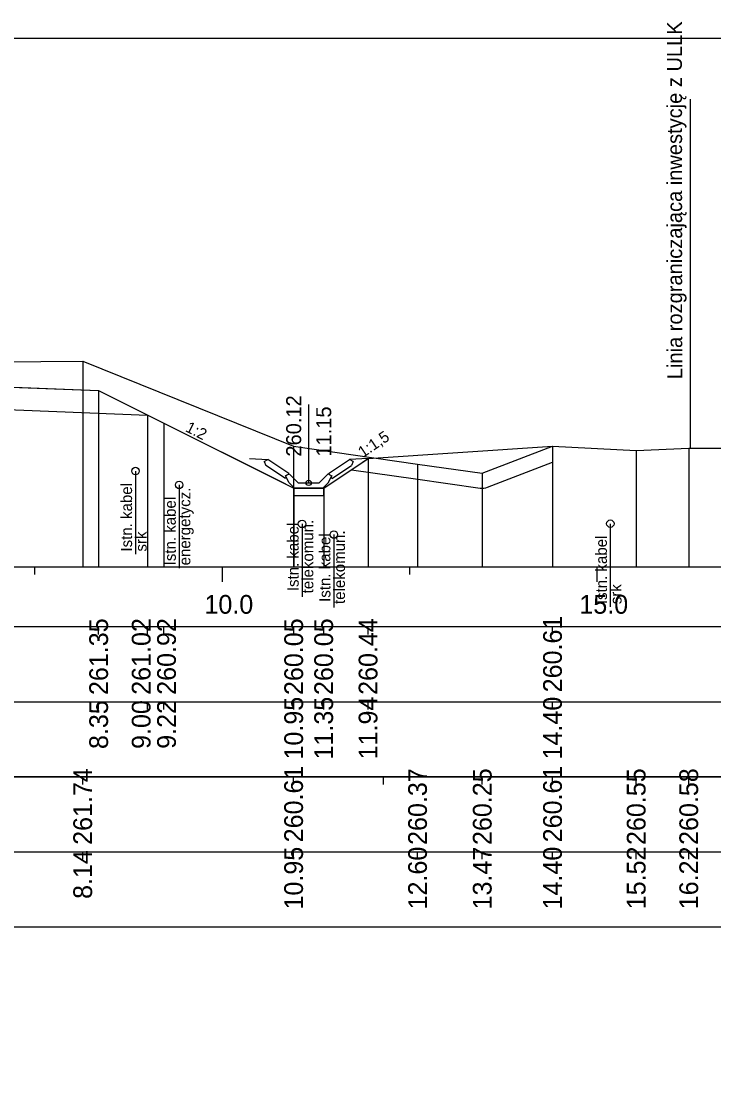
# Model space of a CAD drawing. Extents: x 6516023 to 6560129, y 5513077 to 5529206.
# Drawn here: x 6518068.03 to 6518077.26, y 5514499.02 to 5514513.38 of the extents above; entities that cross this region are included whole.
import ezdxf

# ---------------------------------------------------------------- set-up
doc = ezdxf.new("R2010")
doc.units = 0
for name, color, linetype in [('IR_default', 7, 'Continuous'), ('TOR_PRZEK_P-kable', 7, 'Continuous'), ('TOR_PRZEK_P-odwodnienie', 7, 'Continuous'), ('TOR_PRZEK_P-opisy', 7, 'Continuous'), ('TOR_PRZEK_P-schodkowanie+wymiana', 7, 'Continuous'), ('TOR_PRZEK_P-tabelka istniejace', 7, 'Continuous'), ('TOR_PRZEK_P-tabelka projektowane', 7, 'Continuous'), ('TOR_PRZEK_P-teren istniejacy', 7, 'Continuous'), ('TOR_PRZEK_P-uklad odniesienia', 7, 'Continuous'), ('TOR_PRZEK_P-warstwa ochronna I', 7, 'Continuous'), ('TOR_PRZEK_P-warstwa ochronna II', 7, 'Continuous'), ('TOR_PS_T-granica PKP-projektowana', 7, 'Continuous'), ('TOR_RAMKI-ramka+tabelka 1', 7, 'Continuous')]:
    doc.layers.add(name, color=color, linetype=linetype)

msp = doc.modelspace()

# ---------------------------------------------------------------- linework, layer by layer
at = {"layer": 'IR_default'}
msp.add_lwpolyline([(6518068.006, 5514508.499), (6518069.063, 5514508.457), (6518069.825, 5514508.076), (6518069.933, 5514508.022), (6518071.447, 5514507.265), (6518071.665, 5514507.156), (6518072.015, 5514507.156), (6518072.065, 5514507.156), (6518072.577, 5514507.498), (6518072.65, 5514507.546), (6518072.656, 5514507.55), (6518072.656, 5514507.55), (6518075.116, 5514507.717)], dxfattribs=at)
at = {"layer": 'TOR_PRZEK_P-kable'}
for p, q in [((6518069.554, 5514507.384), (6518069.554, 5514506.274)), ((6518070.137, 5514507.199), (6518070.137, 5514506.09)), ((6518071.776, 5514506.679), (6518071.776, 5514505.705)), ((6518075.887, 5514506.682), (6518075.887, 5514505.573)), ((6518072.199, 5514506.537), (6518072.199, 5514505.563))]:
    msp.add_line(p, q, dxfattribs=at)
for centre in [(6518069.554, 5514507.384), (6518070.137, 5514507.199), (6518071.776, 5514506.679), (6518075.887, 5514506.682), (6518072.199, 5514506.537)]:
    msp.add_circle(centre, 0.05, dxfattribs=at)
at = {"layer": 'TOR_PRZEK_P-odwodnienie'}
for p, q in [((6518071.864, 5514507.226), (6518071.864, 5514508.27)), ((6518071.555, 5514507.285), (6518071.294, 5514507.459)), ((6518071.6, 5514507.352), (6518071.319, 5514507.539)), ((6518072.129, 5514507.352), (6518072.409, 5514507.539)), ((6518072.173, 5514507.285), (6518072.435, 5514507.459)), ((6518071.566, 5514507.302), (6518071.555, 5514507.285)), ((6518071.557, 5514507.321), (6518071.604, 5514507.345)), ((6518071.6, 5514507.352), (6518071.591, 5514507.339)), ((6518071.724, 5514507.226), (6518071.604, 5514507.345)), ((6518072.004, 5514507.226), (6518072.124, 5514507.345)), ((6518072.124, 5514507.345), (6518072.172, 5514507.321)), ((6518072.129, 5514507.352), (6518072.137, 5514507.339)), ((6518072.162, 5514507.302), (6518072.173, 5514507.285)), ((6518071.674, 5514507.156), (6518072.054, 5514507.156)), ((6518071.724, 5514507.226), (6518072.004, 5514507.226))]:
    msp.add_line(p, q, dxfattribs=at)
for points in [[(6518071.073, 5514507.55), (6518071.319, 5514507.539)], [(6518071.269, 5514507.512), (6518071.319, 5514507.539)], [(6518071.269, 5514507.512), (6518071.294, 5514507.459)], [(6518072.656, 5514507.55), (6518072.409, 5514507.539)], [(6518072.459, 5514507.512), (6518072.409, 5514507.539)], [(6518072.459, 5514507.512), (6518072.435, 5514507.459)], [(6518071.591, 5514507.339), (6518071.556, 5514507.321)], [(6518071.556, 5514507.321), (6518071.566, 5514507.302)], [(6518071.604, 5514507.226), (6518071.557, 5514507.321)], [(6518072.124, 5514507.226), (6518072.172, 5514507.321)], [(6518072.137, 5514507.339), (6518072.172, 5514507.321)], [(6518072.172, 5514507.321), (6518072.162, 5514507.302)], [(6518071.674, 5514507.156), (6518071.604, 5514507.226)], [(6518071.665, 5514507.156), (6518071.664, 5514507.156), (6518071.665, 5514507.156), (6518071.664, 5514507.155), (6518071.665, 5514507.156), (6518071.665, 5514507.155), (6518071.665, 5514507.156), (6518071.665, 5514507.156)], [(6518071.664, 5514507.156), (6518071.664, 5514507.156), (6518071.664, 5514507.156), (6518071.664, 5514507.155), (6518071.664, 5514507.156), (6518071.665, 5514507.155), (6518071.664, 5514507.156), (6518071.665, 5514507.156)], [(6518072.064, 5514507.156), (6518071.664, 5514507.156), (6518071.664, 5514507.056), (6518072.064, 5514507.056), (6518072.064, 5514507.156)], [(6518072.054, 5514507.156), (6518072.124, 5514507.226)], [(6518072.065, 5514507.156), (6518072.064, 5514507.156), (6518072.065, 5514507.156), (6518072.064, 5514507.155), (6518072.065, 5514507.156), (6518072.065, 5514507.155), (6518072.065, 5514507.156), (6518072.065, 5514507.156)], [(6518072.064, 5514507.156), (6518072.064, 5514507.156), (6518072.064, 5514507.156), (6518072.064, 5514507.155), (6518072.064, 5514507.156), (6518072.065, 5514507.155), (6518072.064, 5514507.156), (6518072.065, 5514507.156)]]:
    msp.add_lwpolyline(points, dxfattribs=at)
msp.add_circle((6518071.864, 5514507.226), 0.035, dxfattribs=at)
at = {"layer": 'TOR_PRZEK_P-schodkowanie+wymiana'}
for p, q in [((6518072.435, 5514507.402), (6518073.287, 5514507.278)), ((6518073.288, 5514507.278), (6518074.151, 5514507.157))]:
    msp.add_line(p, q, dxfattribs=at)
msp.add_lwpolyline([(6518074.251, 5514507.168), (6518075.116, 5514507.502)], dxfattribs=at)
for centre, start, end in [((6518073.316, 5514507.476), 261.6812, 262.0393), ((6518074.179, 5514507.355), 262.0393, 291.1016)]:
    msp.add_arc(centre, 0.2, start, end, dxfattribs=at)
at = {"layer": 'TOR_PRZEK_P-tabelka istniejace'}
for p, q in [((6518068.85, 5514503.206), (6518068.85, 5514503.306)), ((6518071.663, 5514503.206), (6518071.663, 5514503.306)), ((6518072.863, 5514503.206), (6518072.863, 5514503.306)), ((6518074.179, 5514503.206), (6518074.179, 5514503.306)), ((6518075.116, 5514503.206), (6518075.116, 5514503.306)), ((6518076.232, 5514503.206), (6518076.232, 5514503.306)), ((6518076.933, 5514503.206), (6518076.933, 5514503.306)), ((6517999.663, 5514502.306), (6518103.463, 5514502.306)), ((6518068.85, 5514502.206), (6518068.85, 5514502.306)), ((6518071.663, 5514502.206), (6518071.663, 5514502.306)), ((6518073.316, 5514502.206), (6518073.316, 5514502.306)), ((6518074.179, 5514502.206), (6518074.179, 5514502.306)), ((6518075.116, 5514502.206), (6518075.116, 5514502.306)), ((6518076.232, 5514502.206), (6518076.232, 5514502.306)), ((6518076.933, 5514502.206), (6518076.933, 5514502.306))]:
    msp.add_line(p, q, dxfattribs=at)
for points in [[(6518068.85, 5514508.848), (6518068.85, 5514506.306), (6518068.85, 5514506.176), (6518068.85, 5514506.106)], [(6518071.663, 5514507.717), (6518071.663, 5514506.306), (6518071.663, 5514506.176), (6518071.663, 5514506.106)], [(6518075.116, 5514507.717), (6518075.116, 5514506.306), (6518075.116, 5514506.176), (6518075.116, 5514506.106)], [(6518076.232, 5514507.66), (6518076.232, 5514506.306), (6518076.232, 5514506.176), (6518076.232, 5514506.106)], [(6518076.933, 5514507.688), (6518076.933, 5514506.306), (6518076.933, 5514506.176), (6518076.933, 5514506.106)], [(6518073.316, 5514507.476), (6518073.316, 5514506.306), (6518073.316, 5514506.176), (6518073.316, 5514506.106)], [(6518074.179, 5514507.355), (6518074.179, 5514506.306), (6518074.179, 5514506.176), (6518074.179, 5514506.106)]]:
    msp.add_lwpolyline(points, dxfattribs=at)
msp.add_lwpolyline([(6517999.663, 5514503.306), (6517999.663, 5514501.306), (6518103.463, 5514501.306), (6518103.463, 5514503.306)], close=True, dxfattribs=at)
at = {"layer": 'TOR_PRZEK_P-tabelka projektowane'}
for p, q in [((6518069.063, 5514505.206), (6518069.063, 5514505.306)), ((6518069.715, 5514505.206), (6518069.715, 5514505.306)), ((6518069.932, 5514505.206), (6518069.932, 5514505.306)), ((6518071.664, 5514505.206), (6518071.664, 5514505.306)), ((6518072.064, 5514505.206), (6518072.064, 5514505.306)), ((6518072.656, 5514505.206), (6518072.656, 5514505.306)), ((6518075.116, 5514505.206), (6518075.116, 5514505.306)), ((6517999.663, 5514504.306), (6518103.463, 5514504.306)), ((6518069.063, 5514504.206), (6518069.063, 5514504.306)), ((6518069.715, 5514504.206), (6518069.715, 5514504.306)), ((6518069.932, 5514504.206), (6518069.932, 5514504.306)), ((6518071.664, 5514504.206), (6518071.664, 5514504.306)), ((6518072.064, 5514504.206), (6518072.064, 5514504.306)), ((6518072.656, 5514504.206), (6518072.656, 5514504.306)), ((6518075.116, 5514504.206), (6518075.116, 5514504.306))]:
    msp.add_line(p, q, dxfattribs=at)
for points in [[(6518069.063, 5514508.457), (6518069.063, 5514506.306), (6518069.063, 5514506.176), (6518069.063, 5514506.106)], [(6518069.715, 5514508.131), (6518069.715, 5514506.306), (6518069.715, 5514506.176), (6518069.715, 5514506.106)], [(6518069.932, 5514508.022), (6518069.932, 5514506.306), (6518069.932, 5514506.176), (6518069.932, 5514506.106)], [(6518075.116, 5514507.717), (6518075.116, 5514506.306), (6518075.116, 5514506.176), (6518075.116, 5514506.106)], [(6518072.656, 5514507.55), (6518072.656, 5514506.106)], [(6518071.664, 5514507.156), (6518071.664, 5514506.306), (6518071.664, 5514506.176), (6518071.664, 5514506.106)], [(6518072.064, 5514507.156), (6518072.064, 5514506.306), (6518072.064, 5514506.176), (6518072.064, 5514506.106)]]:
    msp.add_lwpolyline(points, dxfattribs=at)
msp.add_lwpolyline([(6517999.663, 5514505.306), (6517999.663, 5514503.306), (6518103.463, 5514503.306), (6518103.463, 5514505.306)], close=True, dxfattribs=at)
at = {"layer": 'TOR_PRZEK_P-teren istniejacy'}
msp.add_lwpolyline([(6518052.597, 5514508.951), (6518055.122, 5514508.787), (6518055.268, 5514508.834), (6518055.72, 5514509.041), (6518056.68, 5514509.036), (6518060.426, 5514509.166), (6518061.227, 5514509.166), (6518061.523, 5514509.166), (6518065.006, 5514509.044), (6518066.861, 5514509.034), (6518067.531, 5514508.923), (6518067.725, 5514508.841), (6518068.85, 5514508.848), (6518071.663, 5514507.717), (6518073.316, 5514507.476), (6518074.179, 5514507.355), (6518075.116, 5514507.717), (6518076.232, 5514507.66), (6518076.933, 5514507.688), (6518077.909, 5514507.689)], dxfattribs=at)
at = {"layer": 'TOR_PRZEK_P-uklad odniesienia'}
for p, q in [((6518003.463, 5514506.106), (6518103.463, 5514506.106)), ((6518068.213, 5514506.006), (6518068.213, 5514506.106)), ((6518070.713, 5514505.906), (6518070.713, 5514506.106)), ((6518073.213, 5514506.006), (6518073.213, 5514506.106)), ((6518075.713, 5514505.906), (6518075.713, 5514506.106))]:
    msp.add_line(p, q, dxfattribs=at)
at = {"layer": 'TOR_PRZEK_P-warstwa ochronna I'}
msp.add_lwpolyline([(6518054.063, 5514508.405), (6518056.213, 5514508.491), (6518056.963, 5514508.521), (6518058.163, 5514508.569), (6518058.763, 5514508.569), (6518059.963, 5514508.521), (6518060.713, 5514508.491), (6518064.013, 5514508.359), (6518064.763, 5514508.329), (6518069.715, 5514508.131)], dxfattribs=at)
at = {"layer": 'TOR_PRZEK_P-warstwa ochronna II'}
msp.add_lwpolyline([(6518053.563, 5514508.531), (6518054.063, 5514508.705), (6518056.213, 5514508.791), (6518056.963, 5514508.821), (6518058.163, 5514508.869), (6518058.763, 5514508.869), (6518059.963, 5514508.821), (6518060.713, 5514508.791), (6518064.013, 5514508.659), (6518064.763, 5514508.629), (6518069.063, 5514508.457), (6518069.932, 5514508.022), (6518071.664, 5514507.156), (6518072.064, 5514507.156), (6518072.656, 5514507.55), (6518075.116, 5514507.717)], dxfattribs=at)
at = {"layer": 'TOR_PS_T-granica PKP-projektowana'}
msp.add_line((6518076.956, 5514507.688), (6518076.956, 5514512.345), dxfattribs=at)
at = {"layer": 'TOR_RAMKI-ramka+tabelka 1'}
msp.add_lwpolyline([(6517997.013, 5514513.156), (6518244.513, 5514513.156), (6518244.513, 5514484.656), (6517997.013, 5514484.656)], close=True, dxfattribs=at)

# ---------------------------------------------------------------- texts
at = {"layer": 'TOR_PRZEK_P-kable'}
for s, height, p in [('Istn. kabel', 0.14999, (6518069.509, 5514506.31)), ('Istn. kabel', 0.14999, (6518070.092, 5514506.126)), ('energetycz.', 0.14999, (6518070.286, 5514506.126)), ('telekomun.', 0.15, (6518071.926, 5514505.753)), ('srk', 0.15, (6518069.703, 5514506.31)), ('Istn. kabel', 0.14999, (6518071.731, 5514505.782)), ('telekomun.', 0.15, (6518072.348, 5514505.611)), ('Istn. kabel', 0.14999, (6518072.154, 5514505.639)), ('Istn. kabel', 0.14999, (6518075.842, 5514505.609)), ('srk', 0.15, (6518076.036, 5514505.609))]:
    msp.add_text(s, height=height, rotation=90.0511, dxfattribs=at).set_placement(p)
at = {"layer": 'TOR_PRZEK_P-odwodnienie'}
for s, p in [('260.12', (6518071.764, 5514507.576)), ('11.15', (6518072.164, 5514507.576))]:
    msp.add_text(s, height=0.2, rotation=90, dxfattribs=at).set_placement(p)
at = {"layer": 'TOR_PRZEK_P-opisy'}
for s, rotation, p in [('1:2', 332.9299, (6518070.209, 5514507.919)), ('1:1,5', 34.0701, (6518072.587, 5514507.556))]:
    msp.add_text(s, height=0.15, rotation=rotation, dxfattribs=at).set_placement(p)
at = {"layer": 'TOR_PRZEK_P-tabelka istniejace'}
for s, p in [('260.61', (6518071.788, 5514502.433)), ('260.61', (6518075.241, 5514502.433)), ('261.74', (6518068.975, 5514502.399)), ('260.37', (6518073.441, 5514502.398)), ('260.25', (6518074.304, 5514502.397)), ('260.55', (6518076.357, 5514502.397)), ('260.58', (6518077.058, 5514502.398)), ('8.14', (6518068.975, 5514501.678)), ('10.95', (6518071.788, 5514501.537)), ('12.60', (6518073.441, 5514501.538)), ('13.47', (6518074.304, 5514501.538)), ('14.40', (6518075.241, 5514501.538)), ('15.52', (6518076.357, 5514501.54)), ('16.22', (6518077.058, 5514501.54))]:
    msp.add_text(s, height=0.25, rotation=90, dxfattribs=at).set_placement(p)
at = {"layer": 'TOR_PRZEK_P-tabelka projektowane'}
for s, p in [('260.61', (6518075.241, 5514504.433)), ('261.35', (6518069.188, 5514504.397)), ('261.02', (6518069.755, 5514504.4)), ('260.92', (6518070.093, 5514504.4)), ('260.05', (6518071.789, 5514504.397)), ('260.05', (6518072.189, 5514504.397)), ('260.44', (6518072.781, 5514504.399)), ('8.35', (6518069.188, 5514503.677)), ('9.00', (6518069.755, 5514503.678)), ('9.22', (6518070.093, 5514503.68)), ('10.95', (6518071.789, 5514503.537)), ('11.35', (6518072.189, 5514503.537)), ('11.94', (6518072.781, 5514503.539)), ('14.40', (6518075.241, 5514503.538))]:
    msp.add_text(s, height=0.25, rotation=90, dxfattribs=at).set_placement(p)
at = {"layer": 'TOR_PRZEK_P-uklad odniesienia'}
for s, p in [('10.0', (6518070.474, 5514505.481)), ('15.0', (6518075.474, 5514505.481))]:
    msp.add_text(s, height=0.25, dxfattribs=at).set_placement(p)
at = {"layer": 'TOR_PS_T-granica PKP-projektowana'}
msp.add_text('Linia rozgraniczająca inwestycję z ULLK', height=0.2, rotation=90.0511, dxfattribs=at).set_placement((6518076.846, 5514508.609))

doc.saveas('drawing.dxf')
